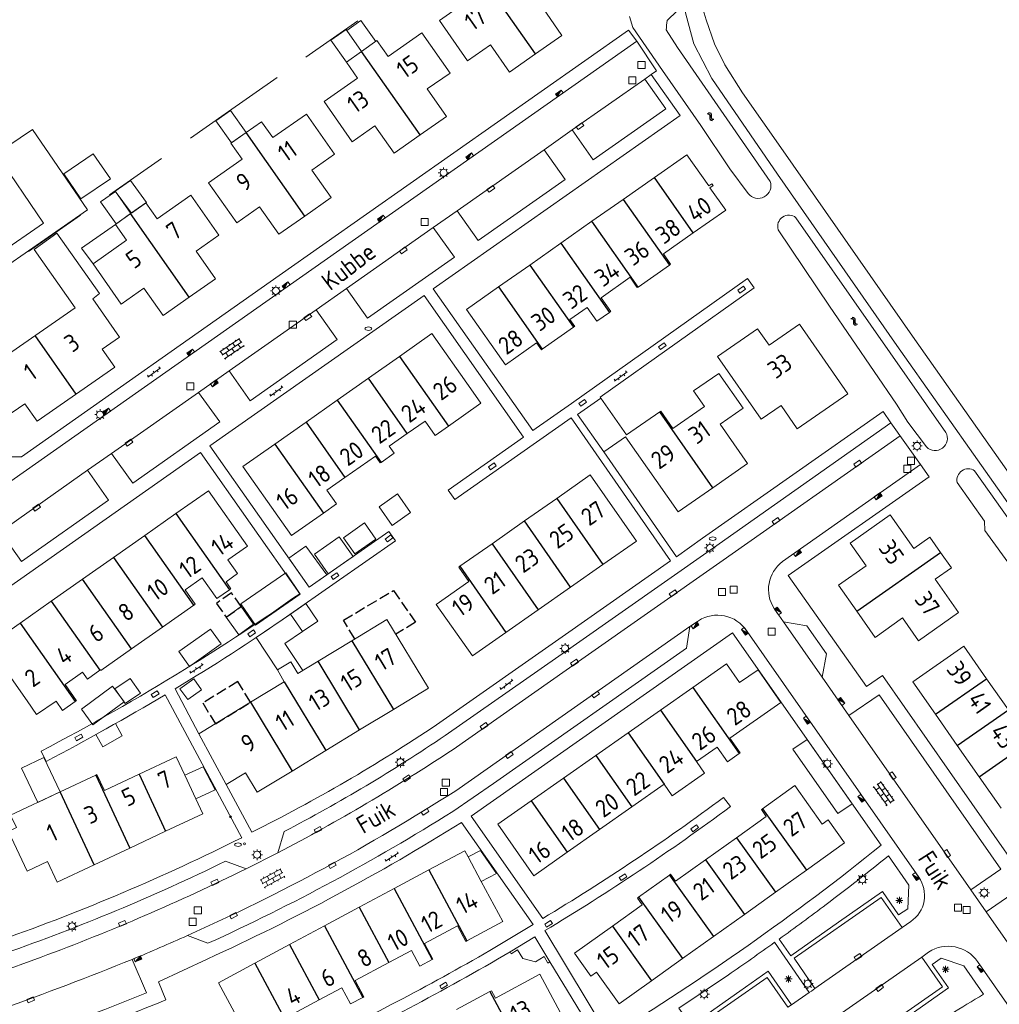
# Model space of a CAD drawing. Extents: x 168769 to 512904, y 516715 to 1559940.
# Tile 291 of 299: x 171198 to 171337, y 520288 to 520428. Entities that reach past the tile are written whole.
import ezdxf

# ---------------------------------------------------------------- set-up
doc = ezdxf.new("R2010")
doc.units = 0
doc.header["$MEASUREMENT"] = 0
doc.linetypes.add('LP', pattern=[14, 9, -5])
doc.linetypes.add('OVERBOUW', pattern=[2, 1.5, -0.5])
doc.layers.get('0').update_dxf_attribs({"linetype": 'CONTINUOUS'})
for name, color, linetype, lineweight in [('B01_HOOFDGEBOUW', 10, 'CONTINUOUS', 0), ('B02_bijgebouw', 12, 'CONTINUOUS', 0), ('B07_scheidingsmuur', 14, 'CONTINUOUS', 25), ('B16_LUIFEL', 6, 'OVERBOUW', 25), ('M10_Hulppunt', 7, 'CONTINUOUS', 18), ('Q04_wegmarkering', 7, 'CONTINUOUS', 0), ('Q21_LANTAARNPAAL', 7, 'CONTINUOUS', 18), ('Q23_kolk', 7, 'CONTINUOUS', 18), ('Q26_BOOM', 7, 'CONTINUOUS', 18), ('Q28_rioolput', 7, 'CONTINUOUS', 18), ('Q92_BRANDKRAAN', 7, 'CONTINUOUS', 0), ('Q96_STRAATKOLK', 7, 'CONTINUOUS', 0), ('Q97_TROTTOIRKOLK', 7, 'CONTINUOUS', 0), ('S02_symb_open_verh', 7, 'CONTINUOUS', 13), ('T03_HEK', 34, 'CONTINUOUS', 0), ('T09_INSTEEKSLOOT', 72, 'CONTINUOUS', 0), ('V00_kant_verharding', 252, 'CONTINUOUS', 0), ('V02_Kant_open_verh', 253, 'CONTINUOUS', 0)]:
    doc.layers.add(name, color=color, linetype=linetype, lineweight=lineweight)
for name, color, linetype in [('S05_Water', 132, 'CONTINUOUS'), ('Z02_Huisnummer', 253, 'CONTINUOUS'), ('Z06_STRAATNAAM', 7, 'CONTINUOUS')]:
    doc.layers.add(name, color=color, linetype=linetype)
doc.styles.add('ISOCP', font='isocp.shx', dxfattribs={"height": 1.8})

# ---------------------------------------------------------------- blocks, each defined once
blk = doc.blocks.new('Q28')
at = {"color": 0}
blk.add_lwpolyline([(1, 1), (1, -1), (-1, -1), (-1, 1)], close=True, dxfattribs=at)
blk = doc.blocks.new('Q92')
at = {"color": 0}
blk.add_ellipse((0, 0), major_axis=(-0.991, 0), ratio=0.499983, start_param=1.570796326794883, end_param=7.853981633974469, dxfattribs=at)
blk = doc.blocks.new('Q21')
at = {"color": 0}
for points in [[(-1.5, 0), (-1, 0)], [(-1.06, 1.06), (-0.71, 0.71)], [(0, 1.5), (0, 1)], [(1.06, 1.06), (0.71, 0.71)], [(1.5, 0), (1, 0)], [(-1.06, -1.06), (-0.71, -0.71)], [(0, -1.5), (0, -1)], [(1.06, -1.06), (0.71, -0.71)]]:
    blk.add_lwpolyline(points, dxfattribs=at)
blk.add_circle((0, 0), 1, dxfattribs=at)
blk = doc.blocks.new('Q23')
at = {"color": 0}
blk.add_lwpolyline([(0.99, -0.5), (-0.99, -0.5), (-0.99, 0.5), (0.99, 0.5), (0.99, -0.5)], dxfattribs=at)
blk = doc.blocks.new('S026')
for p, q in [((0, 0), (4.4, 0)), ((0.2, 0.5), (0.2, 0)), ((1.2, 0), (1.2, -0.5)), ((2.2, 0.5), (2.2, 0)), ((3.2, 0), (3.2, -0.5)), ((4.2, 0.5), (4.2, 0))]:
    blk.add_line(p, q)
blk = doc.blocks.new('Q97')
blk.add_hatch(color=256).paths.add_polyline_path([(-1, 1), (-1, 0), (1, 1)])
blk.add_line((1, 1), (-1, 0))
at = {"color": 0}
for points in [[(-1, 0), (-1, 1), (1, 1), (1, 0), (-1, 0)], [(0, 0.8), (0, 1)]]:
    blk.add_lwpolyline(points, dxfattribs=at)
blk = doc.blocks.new('Q26')
at = {"color": 0}
for p, q in [((-1, 0), (1, 0)), ((-0.7, 0.7), (0.7, -0.7)), ((0.7, 0.7), (-0.7, -0.7)), ((0, 1), (0, -1))]:
    blk.add_line(p, q, dxfattribs=at)
blk = doc.blocks.new('S024')
at = {"color": 0}
for p, q in [((0, 1.2), (6.7, 1.2)), ((0, 0), (6.7, 0)), ((0.2, 1.2), (0.2, 0)), ((1.25, 1.5), (1.25, 1.2)), ((1.25, 0), (1.25, -1.2)), ((2.3, 1.2), (2.3, 0)), ((3.35, 1.5), (3.35, 1.2)), ((3.35, 0), (3.35, -1.2)), ((4.4, 1.2), (4.4, 0)), ((5.45, 1.5), (5.45, 1.2)), ((5.45, 0), (5.45, -1.2)), ((6.5, 1.2), (6.5, 0)), ((0, -1.2), (6.7, -1.2)), ((0.2, -1.2), (0.2, -1.5)), ((2.3, -1.2), (2.3, -1.5)), ((4.4, -1.2), (4.4, -1.5)), ((6.5, -1.2), (6.5, -1.5))]:
    blk.add_line(p, q, dxfattribs=at)
blk = doc.blocks.new('S05')
at = {"color": 0}
for p, q in [((0.08, 0.3), (0.38, 0.59)), ((0.11, -0.19), (0.41, 0.09)), ((0.38, 0.59), (0.68, 0.71)), ((0.41, 0.09), (0.71, 0.21)), ((0.68, 0.71), (1.01, 0.62)), ((0.71, 0.21), (1.02, 0.12)), ((1.01, 0.62), (1.33, 0.37)), ((1.02, 0.12), (1.36, -0.12)), ((1.33, 0.37), (1.66, 0.13)), ((1.66, 0.13), (1.97, 0.04)), ((1.97, 0.04), (2.28, 0.16)), ((2.28, 0.16), (2.58, 0.44)), ((1.36, -0.12), (1.68, -0.37)), ((1.68, -0.37), (2, -0.46)), ((2, -0.46), (2.31, -0.33)), ((2.31, -0.33), (2.61, -0.05))]:
    blk.add_line(p, q, dxfattribs=at)
blk = doc.blocks.new('HPUNT')
blk.add_circle((0, 0), 0.267)

msp = doc.modelspace()

# ---------------------------------------------------------------- linework, layer by layer
at = {"layer": 'B01_HOOFDGEBOUW'}
for points in [[(171262.74, 520434.63), (171264.93, 520436.17), (171266.53, 520433.9), (171271.3, 520437.25), (171275.29, 520431.57), (171272.07, 520429.3), (171274.8, 520425.41), (171271.05, 520422.78)], [(171271.05, 520422.78), (171267.38, 520420.2), (171264.65, 520424.09), (171261.42, 520421.82), (171257.43, 520427.51), (171262.19, 520430.85), (171260.6, 520433.12), (171262.74, 520434.63)], [(171246.37, 520423.13), (171248.58, 520424.68), (171250.17, 520422.41), (171254.94, 520425.76), (171258.94, 520420.07), (171255.71, 520417.81), (171258.44, 520413.92), (171254.69, 520411.29)], [(171254.69, 520411.29), (171251.02, 520408.71), (171248.29, 520412.6), (171245.07, 520410.33), (171241.07, 520416.02), (171245.83, 520419.36), (171244.24, 520421.63), (171246.37, 520423.13)], [(171230.01, 520411.63), (171232.21, 520413.17), (171233.8, 520410.91), (171238.57, 520414.26), (171242.57, 520408.57), (171239.34, 520406.31), (171242.07, 520402.42), (171238.33, 520399.79)], [(171238.33, 520399.79), (171234.65, 520397.21), (171231.92, 520401.09), (171228.7, 520398.83), (171224.7, 520404.51), (171229.46, 520407.86), (171227.87, 520410.13), (171230.01, 520411.63)], [(171186.25, 520402.92), (171194.6, 520408.6), (171201.3, 520398.76), (171194.99, 520394.44), (171193.05, 520397.2), (171191.07, 520395.91), (171186.25, 520402.92)], [(171293.42, 520397.41), (171298.02, 520400.64), (171295.79, 520403.81), (171296.23, 520404.11), (171296.04, 520404.38), (171295.61, 520404.07), (171292.5, 520408.49), (171287.9, 520405.26)], [(171283.48, 520402.15), (171287.9, 520405.26)], [(171213.65, 520400.14), (171215.82, 520401.66), (171217.41, 520399.39), (171222.19, 520402.75), (171226.18, 520397.06), (171222.96, 520394.79), (171225.69, 520390.91), (171221.96, 520388.29)], [(171279.06, 520399.05), (171283.48, 520402.15)], [(171221.96, 520388.29), (171218.27, 520385.69), (171215.53, 520389.58), (171212.31, 520387.31), (171208.32, 520393), (171213.08, 520396.35), (171211.49, 520398.61), (171213.65, 520400.14)], [(171274.65, 520395.95), (171279.06, 520399.05)], [(171290.03, 520392.83), (171290.13, 520392.9), (171290.21, 520392.96), (171289.18, 520394.42), (171293.42, 520397.41)], [(171270.23, 520392.85), (171274.65, 520395.95)], [(171265.81, 520389.74), (171270.23, 520392.85)], [(171285.62, 520389.72), (171290.03, 520392.83)], [(171281.54, 520386.14), (171281.64, 520386.21), (171281.72, 520386.26), (171280.35, 520388.22), (171284.47, 520391.12), (171285.44, 520389.72), (171285.5, 520389.64), (171285.62, 520389.72)], [(171272.01, 520380.91), (171271.9, 520380.83), (171271.21, 520381.81), (171266.78, 520378.71), (171261.28, 520386.56), (171265.81, 520389.74)], [(171276.43, 520384.02), (171276.61, 520384.14), (171275.93, 520385.11), (171278.36, 520386.83), (171279.75, 520384.88), (171281.54, 520386.14)], [(171272.01, 520380.91), (171276.43, 520384.02)], [(171302.51, 520383.81), (171296.87, 520379.89), (171303.06, 520371.01), (171305.86, 520372.95), (171308.17, 520369.63), (171315.31, 520374.6), (171308.46, 520384.45), (171304.17, 520381.47), (171302.51, 520383.81)], [(171261.88, 520375.28), (171256.36, 520383.12), (171251.77, 520379.9)], [(171247.36, 520376.79), (171251.77, 520379.9)], [(171288.67, 520372.04), (171288.8, 520372.13), (171290.51, 520369.67), (171294.99, 520372.79), (171293.45, 520375), (171297.03, 520377.49), (171300.47, 520372.56), (171297.21, 520370.29), (171301.11, 520364.71), (171296.18, 520361.27)], [(171242.94, 520373.68), (171247.36, 520376.79)], [(171261.88, 520375.28), (171263.32, 520373.24), (171258.73, 520370.01)], [(171238.52, 520370.58), (171242.94, 520373.68)], [(171296.18, 520361.27), (171291.26, 520357.84), (171283.83, 520368.5), (171280.73, 520366.34), (171277.01, 520371.67), (171280.32, 520373.98), (171283.97, 520368.76), (171288.67, 520372.04)], [(171234.1, 520367.47), (171238.52, 520370.58)], [(171255.4, 520370.73), (171252.86, 520368.94)], [(171258.73, 520370.01), (171256.84, 520368.68), (171255.4, 520370.73)], [(171249.15, 520364.86), (171251, 520366.16), (171250.31, 520367.15), (171252.86, 520368.94)], [(171235.1, 520356.45), (171229.58, 520364.29), (171234.1, 520367.47)], [(171244.03, 520362.74), (171248.35, 520365.77), (171249.04, 520364.78), (171249.15, 520364.86)], [(171280.6, 520350.39), (171285.36, 520353.72), (171278.79, 520363.09), (171274.06, 520359.77)], [(171241.48, 520360.94), (171244.03, 520362.74)], [(171227.67, 520346.82), (171227.78, 520346.9), (171227.86, 520346.96), (171227.18, 520347.93), (171228.82, 520349.09), (171227.45, 520351.06), (171230.2, 520352.99), (171224.68, 520360.85), (171220.07, 520357.61)], [(171240.99, 520357.67), (171242.86, 520358.98), (171241.48, 520360.94)], [(171274.06, 520359.77), (171269.48, 520356.56)], [(171215.66, 520354.51), (171220.07, 520357.61)], [(171235.1, 520356.45), (171236.48, 520354.49), (171240.99, 520357.67)], [(171316.61, 520343.77), (171314.03, 520347.46), (171317.92, 520350.19), (171315.65, 520353.42), (171321.34, 520357.41), (171324.67, 520352.66), (171326.97, 520354.27), (171328.49, 520352.08)], [(171264.89, 520353.34), (171269.48, 520356.56)], [(171211.23, 520351.4), (171215.66, 520354.51)], [(171264.89, 520353.34), (171260.3, 520350.13)], [(171328.49, 520352.08), (171330.01, 520349.92), (171327.71, 520348.32), (171331.04, 520343.57), (171325.35, 520339.58), (171323.08, 520342.81), (171319.21, 520340.06), (171316.61, 520343.77)], [(171206.81, 520348.3), (171211.23, 520351.4)], [(171260.3, 520350.13), (171260.16, 520350.03), (171261.6, 520347.98), (171256.97, 520344.74), (171262.1, 520337.42), (171266.85, 520340.74)], [(171276.02, 520347.18), (171280.6, 520350.39)], [(171202.4, 520345.19), (171206.81, 520348.3)], [(171222.61, 520344.62), (171222.71, 520344.69), (171222.79, 520344.75), (171221.36, 520346.79), (171223.79, 520348.49), (171225.89, 520345.58), (171227.67, 520346.82)], [(171271.43, 520343.96), (171276.02, 520347.18)], [(171197.97, 520342.08), (171202.4, 520345.19)], [(171218.17, 520341.51), (171222.61, 520344.62)], [(171266.85, 520340.74), (171271.43, 520343.96)], [(171197.97, 520342.08), (171193.46, 520338.91), (171195.6, 520335.87), (171194.26, 520334.93), (171195.42, 520333.3), (171196.75, 520334.24), (171198.96, 520331.08)], [(171250.91, 520329.84), (171255.88, 520332.87), (171249.96, 520342.6), (171245.01, 520339.59)], [(171213.76, 520338.42), (171218.17, 520341.51)], [(171245.01, 520339.59), (171240.22, 520336.68)], [(171209.38, 520335.46), (171209.44, 520335.38), (171213.76, 520338.42)], [(171327.76, 520329.15), (171324.55, 520333.75), (171331.78, 520338.8), (171335, 520334.19)], [(171240.22, 520336.68), (171237.36, 520334.93), (171236.35, 520336.59), (171234.46, 520335.44), (171235.44, 520333.77)], [(171204.36, 520333.39), (171206.82, 520335.12), (171207.52, 520334.15)], [(171207.52, 520334.15), (171209.3, 520335.4)], [(171209.3, 520335.4), (171209.38, 520335.46)], [(171293.37, 520332.97), (171298.12, 520336.3), (171299.98, 520333.64), (171302.6, 520335.46), (171305.84, 520330.83), (171298.61, 520325.77), (171300.08, 520323.68), (171299.93, 520323.58)], [(171235.44, 520333.77), (171230.64, 520330.85)], [(171335, 520334.19), (171338.09, 520329.77)], [(171205.8, 520330.96), (171205.97, 520331.08), (171204.36, 520333.39)], [(171288.78, 520329.75), (171293.37, 520332.97)], [(171198.96, 520331.08), (171200.32, 520329.11), (171203.08, 520331.03), (171204, 520329.71), (171205.8, 520330.96)], [(171230.64, 520330.85), (171223.34, 520326.4), (171227.19, 520319.2), (171229.92, 520320.87), (171231.61, 520318.09), (171236.54, 520321.1)], [(171246.11, 520326.93), (171250.91, 520329.84)], [(171284.2, 520326.54), (171288.78, 520329.75)], [(171330.85, 520324.73), (171327.76, 520329.15)], [(171241.33, 520324.02), (171246.11, 520326.93)], [(171279.62, 520323.32), (171284.2, 520326.54)], [(171236.54, 520321.1), (171241.33, 520324.02)], [(171299.93, 520323.58), (171298.27, 520322.41), (171296.81, 520324.5), (171293.88, 520322.45)], [(171333.95, 520320.3), (171330.85, 520324.73)], [(171221.34, 520320.51), (171220.11, 520323.12), (171214.84, 520320.65)], [(171275.03, 520320.1), (171279.62, 520323.32)], [(171293.88, 520322.45), (171295.03, 520320.82), (171290.44, 520317.61), (171289.3, 520319.24)], [(171208.72, 520320.54), (171203.65, 520318.16)], [(171214.84, 520320.65), (171209.93, 520318.34), (171208.86, 520320.61), (171208.72, 520320.54)], [(171222.91, 520317.17), (171221.34, 520320.51)], [(171270.45, 520316.89), (171275.03, 520320.1)], [(171337.05, 520315.86), (171333.95, 520320.3)], [(171289.3, 520319.24), (171284.71, 520316.03)], [(171303.24, 520315.77), (171307.81, 520319.04), (171311.7, 520313.58), (171312.52, 520314.17), (171314.85, 520310.92), (171309.45, 520307.06)], [(171208.48, 520307.81), (171203.24, 520305.35), (171201.85, 520308.29), (171198.96, 520306.93), (171196.32, 520312.55), (171197.45, 520313.08), (171196.62, 520314.84), (171203.65, 520318.16)], [(171218.61, 520312.57), (171223.9, 520315.06), (171222.91, 520317.17)], [(171275.55, 520309.6), (171270.8, 520306.27), (171265.69, 520313.56), (171270.45, 520316.89)], [(171284.71, 520316.03), (171280.12, 520312.81)], [(171299.53, 520311.65), (171303.76, 520314.67), (171303.07, 520315.65), (171303.24, 520315.77)], [(171280.12, 520312.81), (171275.55, 520309.6)], [(171213.54, 520310.19), (171218.61, 520312.57)], [(171295.14, 520308.52), (171299.53, 520311.65)], [(171208.48, 520307.81), (171213.54, 520310.19)], [(171255.93, 520307.08), (171261.02, 520309.81), (171261.5, 520308.93)], [(171261.5, 520308.93), (171263.37, 520305.43)], [(171290.06, 520306.36), (171290.21, 520306.47), (171290.9, 520305.49), (171295.14, 520308.52)], [(171251, 520304.43), (171255.93, 520307.08)], [(171285.65, 520303.22), (171290.06, 520306.36)], [(171309.45, 520307.06), (171305.06, 520303.92)], [(171246.07, 520301.79), (171251, 520304.43)], [(171263.37, 520305.43), (171266.41, 520299.76), (171261.33, 520297.04)], [(171281.97, 520299.11), (171286.18, 520302.12), (171285.49, 520303.1), (171285.65, 520303.22)], [(171305.06, 520303.92), (171300.67, 520300.79)], [(171241.13, 520299.14), (171246.07, 520301.79)], [(171300.67, 520300.79), (171296.27, 520297.65)], [(171236.19, 520296.5), (171241.13, 520299.14)], [(171261.33, 520297.04), (171261.17, 520296.95), (171259.98, 520299.15), (171255.31, 520296.65), (171256.49, 520294.45), (171256.39, 520294.39)], [(171287.48, 520291.38), (171282.91, 520288.12), (171279.72, 520292.59), (171278.91, 520292.01), (171276.58, 520295.27), (171281.97, 520299.11)], [(171296.27, 520297.65), (171291.87, 520294.51)], [(171231.26, 520293.85), (171236.19, 520296.5)], [(171256.39, 520294.39), (171254.64, 520293.45), (171253.46, 520295.66), (171250.27, 520293.95)], [(171235.47, 520286.01), (171230.33, 520283.26), (171226.12, 520291.1), (171231.26, 520293.85)], [(171245.5, 520291.39), (171250.27, 520293.95)], [(171291.87, 520294.51), (171287.48, 520291.38)], [(171264.59, 520289.85), (171264.79, 520289.96), (171265.36, 520288.9), (171271.65, 520292.3), (171275.67, 520284.81), (171275.01, 520284.46), (171275.48, 520283.58), (171269.63, 520280.43)], [(171246.57, 520289.01), (171246.73, 520289.1), (171245.5, 520291.39)], [(171240.4, 520288.65), (171243.6, 520290.37)], [(171243.6, 520290.37), (171244.83, 520288.08), (171246.57, 520289.01)], [(171259.83, 520287.29), (171264.59, 520289.85)], [(171235.47, 520286.01), (171240.4, 520288.65)]]:
    msp.add_lwpolyline(points, dxfattribs=at)
msp.add_lwpolyline([(171200.39, 520370.69), (171198.64, 520373.16), (171196.88, 520371.92), (171194, 520371.94), (171193.96, 520378.59), (171205.78, 520386.77), (171199.96, 520395.07), (171203.21, 520397.36), (171209.23, 520388.79), (171208.3, 520388.07), (171212.09, 520382.61), (171209.62, 520380.9), (171211.43, 520378.35), (171200.39, 520370.69)], close=True, dxfattribs=at)
at = {"layer": 'B02_bijgebouw'}
for points in [[(171246.37, 520423.13), (171244.28, 520426.12), (171246.29, 520427.54), (171248.4, 520424.55)], [(171244.28, 520426.12), (171244.2, 520426.25), (171242.04, 520424.74), (171244.24, 520421.63)], [(171225.74, 520413.28), (171227.93, 520410.17), (171230.01, 520411.63), (171227.83, 520414.74), (171225.74, 520413.28)], [(171213.76, 520400.21), (171215.92, 520401.73), (171213.64, 520404.85), (171211.47, 520403.33), (171213.76, 520400.21)], [(171209.39, 520401.79), (171211.58, 520398.68), (171213.68, 520400.15), (171211.49, 520403.26), (171209.39, 520401.79)], [(171211.49, 520398.61), (171206.7, 520395.25), (171208.32, 520393)], [(171236.33, 520343.36), (171238.03, 520340.88), (171240.2, 520342.37), (171238.5, 520344.85), (171236.33, 520343.36)], [(171234.46, 520335.44), (171231.47, 520340.05), (171236.33, 520343.36), (171238.01, 520340.91), (171235.53, 520339.21), (171238.06, 520335.37)], [(171222.91, 520317.17), (171225.66, 520318.45), (171223.92, 520321.72), (171221.34, 520320.51)], [(171261.5, 520308.93), (171263.24, 520309.86), (171265.53, 520306.58), (171263.37, 520305.43)], [(171273.09, 520294.06), (171270.97, 520297.58), (171267.45, 520295.48)], [(171267.45, 520295.48), (171267.61, 520295.2), (171268.51, 520295.76), (171269.27, 520294.52), (171271.04, 520294.04)], [(171271.04, 520294.04), (171272.28, 520294.79), (171272.82, 520293.89), (171273.09, 520294.06)]]:
    msp.add_lwpolyline(points, dxfattribs=at)
for points in [[(171210.78, 520405.09), (171208.34, 520408.63), (171204.16, 520405.76), (171206.6, 520402.22)], [(171250.74, 520355.92), (171253.31, 520357.76), (171251.48, 520360.4), (171248.91, 520358.55)], [(171245.44, 520351.88), (171243.81, 520354.16), (171246.81, 520356.29), (171248.43, 520354)], [(171241.66, 520349.08), (171239.7, 520351.84), (171243.22, 520354.29), (171245.18, 520351.53)], [(171236.06, 520351.29), (171238.47, 520352.97), (171241.45, 520348.93), (171238.95, 520347.19)], [(171235.65, 520349.19), (171229.28, 520344.81), (171231.34, 520341.78), (171237.71, 520346.16), (171235.65, 520349.19)], [(171231.09, 520341.91), (171229.3, 520344.42), (171227.2, 520342.93), (171228.98, 520340.41), (171231.09, 520341.91)], [(171224.99, 520341.24), (171220.49, 520338.05), (171222, 520335.93), (171226.5, 520339.12), (171224.99, 520341.24)], [(171213.59, 520334.25), (171211.42, 520332.75), (171212.89, 520330.67), (171215.06, 520332.16), (171213.59, 520334.25)], [(171222.6, 520334.16), (171220.65, 520332.78), (171221.77, 520331.24), (171223.71, 520332.62)], [(171212.72, 520330.91), (171211.1, 520333.13), (171206.67, 520329.88), (171208.3, 520327.66), (171212.72, 520330.91)], [(171208.74, 520326.28), (171209.72, 520324.54), (171212.47, 520326.08), (171211.5, 520327.83), (171208.74, 520326.28)], [(171309.58, 520325.58), (171307.55, 520324.22), (171313.9, 520315.11), (171315.93, 520316.47), (171309.58, 520325.58)], [(171203.65, 520318.16), (171200.49, 520316.66), (171198.2, 520321.52), (171201.36, 520323.01), (171203.65, 520318.16)]]:
    msp.add_lwpolyline(points, close=True, dxfattribs=at)
at = {"layer": 'B07_scheidingsmuur'}
msp.add_line((171205.91, 520374.52), (171200.14, 520382.87), dxfattribs=at)
for points in [[(171271.05, 520422.78), (171262.74, 520434.63)], [(171254.69, 520411.29), (171246.37, 520423.13)], [(171238.33, 520399.79), (171230.01, 520411.63)], [(171293.42, 520397.41), (171287.9, 520405.26)], [(171283.48, 520402.15), (171290.03, 520392.83)], [(171221.96, 520388.29), (171213.65, 520400.14)], [(171285.62, 520389.72), (171279.06, 520399.05)], [(171274.65, 520395.95), (171281.54, 520386.14)], [(171270.23, 520392.85), (171276.43, 520384.02)], [(171265.81, 520389.74), (171272.01, 520380.91)], [(171251.77, 520379.9), (171258.73, 520370.01)], [(171252.86, 520368.94), (171247.36, 520376.79)], [(171242.94, 520373.68), (171249.15, 520364.86)], [(171296.18, 520361.27), (171288.67, 520372.04)], [(171238.52, 520370.58), (171244.03, 520362.74)], [(171234.1, 520367.47), (171240.99, 520357.67)], [(171274.06, 520359.77), (171280.6, 520350.39)], [(171220.07, 520357.61), (171227.67, 520346.82)], [(171276.02, 520347.18), (171269.48, 520356.56)], [(171222.61, 520344.62), (171215.66, 520354.51)], [(171264.89, 520353.34), (171271.43, 520343.96)], [(171316.61, 520343.77), (171328.49, 520352.08)], [(171211.23, 520351.4), (171218.17, 520341.51)], [(171260.3, 520350.13), (171266.85, 520340.74)], [(171213.76, 520338.42), (171206.81, 520348.3)], [(171202.4, 520345.19), (171209.3, 520335.4)], [(171197.97, 520342.08), (171205.8, 520330.96)], [(171245.01, 520339.59), (171250.91, 520329.84)], [(171246.11, 520326.93), (171240.22, 520336.68)], [(171235.44, 520333.77), (171241.33, 520324.02)], [(171327.76, 520329.15), (171335, 520334.19)], [(171293.37, 520332.97), (171299.93, 520323.58)], [(171230.64, 520330.85), (171236.54, 520321.1)], [(171288.78, 520329.75), (171293.88, 520322.45)], [(171330.85, 520324.73), (171338.09, 520329.77)], [(171284.2, 520326.54), (171289.3, 520319.24)], [(171333.95, 520320.3), (171341.18, 520325.34)], [(171279.62, 520323.32), (171284.71, 520316.03)], [(171208.72, 520320.54), (171213.54, 520310.19)], [(171214.84, 520320.65), (171218.61, 520312.57)], [(171275.03, 520320.1), (171280.12, 520312.81)], [(171208.48, 520307.81), (171203.65, 520318.16)], [(171270.45, 520316.89), (171275.55, 520309.6)], [(171303.24, 520315.77), (171309.45, 520307.06)], [(171299.53, 520311.65), (171305.06, 520303.92)], [(171295.14, 520308.52), (171300.67, 520300.79)], [(171255.93, 520307.08), (171261.33, 520297.04)], [(171290.06, 520306.36), (171296.27, 520297.65)], [(171251, 520304.43), (171256.39, 520294.39)], [(171285.65, 520303.22), (171291.87, 520294.51)], [(171246.07, 520301.79), (171250.27, 520293.95)], [(171241.13, 520299.14), (171246.57, 520289.01)], [(171281.97, 520299.11), (171287.48, 520291.38)], [(171236.19, 520296.5), (171240.4, 520288.65)], [(171231.26, 520293.85), (171235.47, 520286.01)], [(171264.59, 520289.85), (171269.63, 520280.43)]]:
    msp.add_lwpolyline(points, dxfattribs=at)
at = {"layer": 'B16_LUIFEL'}
for points in [[(171227.2, 520342.93), (171229.32, 520344.43), (171227.94, 520346.38), (171225.82, 520344.88), (171227.2, 520342.93)], [(171225.67, 520327.82), (171230.64, 520330.85), (171228.86, 520333.78), (171223.89, 520330.76), (171225.67, 520327.82)]]:
    msp.add_lwpolyline(points, close=True, dxfattribs=at)
msp.add_lwpolyline([(171245.42, 520339.84), (171243.82, 520342.48), (171250.9, 520346.71), (171254.05, 520342.21), (171251.24, 520340.49)], dxfattribs=at)
at = {"layer": 'Q04_wegmarkering'}
for points in [[(171276.25, 520412.01), (171286.56, 520419.21)], [(171259.95, 520400.55), (171272.28, 520409.19)], [(171244.25, 520389.51), (171256.56, 520398.18)], [(171227.62, 520377.84), (171239.95, 520386.49)], [(171210.93, 520366.12), (171223.26, 520374.79)], [(171195.21, 520355.01), (171207.53, 520363.76)], [(171306.22, 520342.26), (171311.7, 520334.4)], [(171315.49, 520328.97), (171332.76, 520304.27)], [(171334.92, 520301.14), (171352.27, 520276.35)], [(171310.63, 520290.26), (171323.03, 520298.92)], [(171313.48, 520286.11), (171325.81, 520294.73)]]:
    msp.add_lwpolyline(points, dxfattribs=at)
for points in [[(171322.74, 520368.65), (171297.18, 520350.68), (171277.63, 520336.98), (171259.37, 520324.18, -0.025533), (171234.54, 520309.53)], [(171221.73, 520297.79, 0.037393), (171259.74, 520318.32), (171292.94, 520341.58)], [(171230.04, 520307.26, -0.025756), (171200.99, 520294.73), (171194.43, 520292.37)], [(171195.2, 520287.33, 0.01172), (171213.89, 520294.41)]]:
    msp.add_lwpolyline(points, format="xyb", dxfattribs=at)
at = {"layer": 'T03_HEK', "linetype": 'LP'}
msp.add_lwpolyline([(171187.73, 520386.71), (171227.05, 520414.27), (171271.19, 520445.27)], dxfattribs=at)
at = {"layer": 'T09_INSTEEKSLOOT'}
for points in [[(171284.39, 520428.07), (171284.83, 520426.51), (171289.06, 520420.45), (171294.47, 520412.65), (171298.62, 520406.48), (171301.19, 520402.97, 0.84131), (171304.33, 520404.71), (171291.16, 520423.7), (171289.59, 520426.19, -0.032996), (171289.74, 520427.54), (171291.12, 520428.87, 0.520669), (171289.89, 520431.24)], [(171342.43, 520344.67, 0.617546), (171345.27, 520346.73), (171333.29, 520363.68, 0.676816), (171330.83, 520362.02), (171334.73, 520356.55), (171334.74, 520355.2), (171342.43, 520344.67)]]:
    msp.add_lwpolyline(points, format="xyb", dxfattribs=at)
msp.add_lwpolyline([(171322.22, 520373.13), (171323.82, 520370.56), (171326.48, 520367.05, 0.866836), (171329.23, 520369.12), (171307.97, 520399.56, 0.743313), (171305.46, 520397.86), (171312.73, 520387)], format="xyb", close=True, dxfattribs=at)
at = {"layer": 'V00_kant_verharding'}
for points in [[(171309.98, 520486.52), (171309.1, 520485.68), (171309.75, 520484.88), (171308.2, 520483.94), (171306.48, 520482.45), (171305.77, 520481.06), (171304.86, 520478.86), (171304.07, 520476.5), (171302.3, 520471.4), (171297.11, 520453.26), (171294.32, 520441.76), (171293.96, 520438.56), (171293.94, 520435.56), (171294.1, 520432.57), (171294.53, 520429.98), (171295.24, 520427.62), (171296.41, 520424.19), (171297.89, 520421.25), (171300.39, 520417.28), (171306.14, 520409.04), (171324.49, 520382.78), (171337.87, 520363.78), (171356.89, 520336.95)], [(171357.26, 520331.88), (171340.28, 520355.92), (171322.3, 520381.45), (171305.36, 520405.73), (171296.04, 520419.29), (171293.52, 520424.22), (171292.35, 520428.42), (171291.94, 520430.84), (171290.17, 520433.46), (171289.73, 520436.04), (171290.21, 520438.27), (171294.25, 520453.64), (171296.32, 520461.69), (171294.32, 520469.03), (171285.02, 520481.93)], [(171285.41, 520424.58), (171284.23, 520426.14), (171234.71, 520391.35), (171198.17, 520365.65)], [(171195.86, 520361.63), (171235.84, 520389.75), (171285.41, 520424.58)], [(171285.41, 520424.58), (171288.21, 520420.37)], [(171287.44, 520419.86), (171288.21, 520420.37)], [(171287.44, 520419.86), (171286.56, 520419.21), (171289.53, 520414.99), (171279.22, 520407.78), (171276.25, 520412.01), (171272.28, 520409.19), (171275.25, 520404.99), (171262.9, 520396.31), (171259.95, 520400.55), (171256.56, 520398.18), (171259.57, 520393.98), (171247.23, 520385.3), (171244.25, 520389.51), (171239.95, 520386.49), (171242.92, 520382.28), (171230.58, 520373.6), (171227.62, 520377.84), (171223.26, 520374.79), (171226.3, 520370.6), (171213.95, 520361.93), (171210.93, 520366.12), (171207.53, 520363.76), (171210.53, 520359.53), (171198.19, 520350.83)], [(171270.68, 520369.38), (171256.56, 520389.45), (171291.56, 520414.03), (171287.44, 520419.86)], [(171270.68, 520369.38), (171276.15, 520373.21), (171301.13, 520390.93), (171302.07, 520389.63), (171280.23, 520374.11)], [(171238.95, 520347.19), (171224.87, 520367.2), (171255.26, 520388.52), (171269.37, 520368.46)], [(171188.26, 520385.66), (171190.25, 520382.89), (171190.23, 520365.67), (171198.17, 520365.65)], [(171280.32, 520373.98), (171280.23, 520374.11)], [(171321.45, 520370.46), (171320.33, 520372.07), (171294.74, 520354.1), (171291.02, 520351.49)], [(171321.45, 520370.46), (171296.28, 520352.77), (171276.37, 520338.82), (171258.24, 520326.15)], [(171259.6, 520359.6), (171276.09, 520371.18)], [(171276.09, 520371.18), (171290.2, 520350.92)], [(171325.64, 520364.58), (171321.45, 520370.46)], [(171259.6, 520359.6), (171258.66, 520360.95), (171269.37, 520368.46)], [(171237.62, 520346.25), (171223.55, 520366.27), (171199.34, 520349.27)], [(171291.02, 520351.49), (171280.73, 520366.34)], [(171325.64, 520364.58), (171326.84, 520362.83), (171306.86, 520348.82), (171317.96, 520333.09)], [(171242.81, 520347.87), (171251.21, 520353.73), (171250.26, 520355.07), (171238.95, 520347.19)], [(171199.34, 520349.27), (171190.24, 520342.86), (171190.31, 520320.02), (171195.28, 520320.02), (171195.33, 520297.18)], [(171235.76, 520342.96), (171242.81, 520347.87)], [(171362.34, 520261.82), (171361.48, 520263.09), (171362.05, 520266.65), (171359.29, 520270.6), (171355.85, 520271.18), (171352.27, 520276.35), (171356.52, 520279.33), (171339.21, 520304.09), (171334.95, 520301.16), (171332.76, 520304.27), (171337.03, 520307.21), (171319.77, 520331.92), (171315.49, 520328.97), (171311.7, 520334.4), (171312.3, 520337.72), (171309.52, 520341.7), (171306.22, 520342.26)], [(171272.08, 520300.21), (171261.93, 520314.73), (171298.98, 520340.7), (171320.07, 520310.6)], [(171356.53, 520319.58), (171339.25, 520307.45), (171320.25, 520334.66), (171317.96, 520333.09)], [(171219.95, 520332.75), (171223.34, 520326.4)], [(171218.57, 520331.93), (171229.41, 520311.66)], [(171200.95, 520323.91), (171201.67, 520322.46)], [(171227.19, 520319.2), (171230.82, 520312.42)], [(171297.71, 520317.36), (171298.69, 520316.06)], [(171235.42, 520312.53), (171234.54, 520309.53), (171230.05, 520307.26), (171227.08, 520308.31)], [(171264.59, 520295.68), (171270.7, 520299.37)], [(171272.36, 520298.48), (171281.45, 520283.42)], [(171326.79, 520295.45), (171325.81, 520294.73), (171328.75, 520290.49), (171316.38, 520281.85), (171313.48, 520286.11), (171312.64, 520285.53)], [(171280.08, 520282.59), (171273.09, 520294.06)], [(171358.47, 520258.65), (171333.73, 520294.1)], [(171295.71, 520279.83), (171296.55, 520280.41), (171293.57, 520284.66), (171303.91, 520291.83), (171306.83, 520287.61), (171307.34, 520287.95)], [(171307.34, 520287.95), (171309.84, 520289.69)]]:
    msp.add_lwpolyline(points, dxfattribs=at)
for points in [[(171306.22, 520342.26), (171304.88, 520344.14, -0.391694), (171306.06, 520350.8), (171325.64, 520364.58)], [(171198.19, 520350.83), (171195.21, 520355.01), (171190.62, 520351.78, 0.264244), (171188.29, 520347.45), (171188.29, 520317.64), (171193.37, 520317.64), (171193.45, 520297.53), (171188.29, 520297.53), (171188.33, 520295.98, 0.473244), (171193.5, 520292.05), (171194.43, 520292.37)], [(171290.2, 520350.92), (171275.3, 520340.46), (171257.03, 520327.68, -0.032006), (171230.82, 520312.42)], [(171237.62, 520346.25, -0.016079), (171221.31, 520335.5)], [(171195.2, 520287.33), (171196.93, 520282.46, 0.011329), (171215.89, 520289.66), (171213.89, 520294.41, 0.008268), (171221.71, 520297.79), (171224.62, 520296.68, 0.033268), (171259.31, 520315.37), (171265.09, 520319.32), (171292.44, 520338.53), (171292.94, 520341.58), (171293.75, 520342.13, -0.409201), (171300.71, 520341.38)], [(171219.95, 520332.75, 0.015657), (171235.76, 520342.96)], [(171309.84, 520289.69), (171310.16, 520289.91), (171310.63, 520290.26), (171307.73, 520294.56), (171320.08, 520303.19), (171323.03, 520298.92), (171324.26, 520299.79, 0.420906), (171325.38, 520306.05), (171300.71, 520341.38)], [(171221.31, 520335.5, -0.016037), (171200.95, 520323.91)], [(171201.67, 520322.46, 0.012295), (171218.57, 520331.93)], [(171258.24, 520326.15, -0.028246), (171235.42, 520312.53)], [(171272.08, 520300.21, 0.024595), (171297.71, 520317.36)], [(171298.69, 520316.06, -0.024619), (171272.36, 520298.48)], [(171196.22, 520281.95), (171196.8, 520280.36, 0.014266), (171218.65, 520288.67), (171217.58, 520291.24), (171224.5, 520294.45, 0.032693), (171260.58, 520313.82), (171270.7, 520299.37)], [(171229.41, 520311.66, -0.031299), (171195.33, 520297.18)], [(171281.45, 520283.42, 0.032142), (171320.07, 520310.6)], [(171227.08, 520308.31, -0.029403), (171195.8, 520295.26)], [(171309.84, 520289.69), (171304.94, 520296.83, -0.007521), (171298.39, 520292.21), (171291.39, 520287.5), (171293.1, 520285.04), (171300.03, 520289.89), (171300.03, 520289.89), (171304.02, 520292.72), (171307.34, 520287.95)], [(171333.73, 520294.1, 0.403313), (171326.79, 520295.45)], [(171237.76, 520281.7, 0.023477), (171264.59, 520295.68)], [(171267.45, 520295.48, -0.025265), (171238.43, 520280.23)]]:
    msp.add_lwpolyline(points, format="xyb", dxfattribs=at)
for points in [[(171323.83, 520301.56), (171324, 520304.93), (171321.11, 520309.09, -0.007639), (171312.25, 520302.19, -0.007572), (171305.59, 520297.28), (171307.25, 520294.93), (171314.01, 520299.67), (171320.26, 520304.04), (171322.52, 520300.71)], [(171318.17, 520279), (171316.61, 520281.22), (171323.51, 520286.09), (171329.6, 520290.35), (171327.27, 520293.68), (171328.58, 520294.57), (171331.78, 520293.49), (171334.58, 520289.47, 0.007983), (171325.21, 520283.65)]]:
    msp.add_lwpolyline(points, format="xyb", close=True, dxfattribs=at)
at = {"layer": 'V02_Kant_open_verh'}
msp.add_lwpolyline([(171187.49, 520386.78), (171207.56, 520400.66), (171199.73, 520412.07), (171194.6, 520408.6)], dxfattribs=at)

# ---------------------------------------------------------------- block references
at = {"layer": 'M10_Hulppunt', "xscale": 0.5, "yscale": 0.5, "zscale": 0.5}
for p in [(171227.82, 520314.63), (171229.8, 520310.79)]:
    msp.add_blockref('HPUNT', p, dxfattribs=at)
at = {"layer": 'Q21_LANTAARNPAAL', "xscale": 0.5, "yscale": 0.5}
for p in [(171258.02, 520405.93), (171234.24, 520389.19), (171209.32, 520371.64), (171325.14, 520367.21), (171295.78, 520352.74), (171275.25, 520338.49), (171251.91, 520322.36), (171312.41, 520322.14), (171231.58, 520309.24), (171317.39, 520305.75), (171334.66, 520303.85), (171205.35, 520299.09), (171309.65, 520290.97), (171294.95, 520289.49)]:
    msp.add_blockref('Q21', p, dxfattribs=at)
at = {"layer": 'Q23_kolk'}
for p, xscale, yscale, rotation in [((171277.36, 520412.54), 0.5, 0.5, 35.19782769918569), ((171264.72, 520403.65), 0.5, 0.5, 35.18547530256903), ((171252.31, 520394.92), 0.5, 0.5, 35.61121823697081), ((171238.77, 520385.45), 0.4999999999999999, 0.4999999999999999, 35.32708474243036), ((171213.43, 520367.66), 0.5, 0.5, 35.96718876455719), ((171316.72, 520364.69), 0.5, 0.5, 34.67869224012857), ((171200.34, 520358.45), 0.5, 0.5, 35.38720099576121), ((171305.14, 520356.55), 0.5, 0.5, 35.19187241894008), ((171290.57, 520346.29), 0.5, 0.5, 34.84068824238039), ((171276.58, 520336.47), 0.5, 0.5, 34.44119294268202), ((171279.57, 520331.96), 0.4999999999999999, 0.4999999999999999, 34.93760767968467), ((171263.77, 520327.5), 0.5, 0.5, 35.03078944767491), ((171267.34, 520323.39), 0.5, 0.5, 35.14730666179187), ((171252.8, 520320.08), 0.5, 0.5, 33.39717945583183), ((171321.68, 520320.44), 0.5, 0.5, 304.5512016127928), ((171255.4, 520315.33), 0.5, 0.5, 32.53189282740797), ((171240.21, 520312.78), 0.4999999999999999, 0.4999999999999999, 28.1774706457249), ((171329.42, 520309.42), 0.4999999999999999, 0.4999999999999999, 302.9103168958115), ((171242.25, 520307.75), 0.5, 0.5, 27.52685327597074), ((171225.6, 520305.33), 0.5, 0.5, 25.08951212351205), ((171228.25, 520300.62), 0.5, 0.5, 26.84873043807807), ((171212.49, 520299.49), 0.5, 0.5, 23.45932390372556), ((171316.76, 520294.77), 0.5, 0.5, 33.49565187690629), ((171319.86, 520290.35), 0.5, 0.5, 36.33674160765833), ((171199.48, 520288.67), 0.5, 0.5, 200.4719316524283)]:
    msp.add_blockref('Q23', p, dxfattribs=dict(at, xscale=xscale, yscale=yscale, rotation=rotation))
at = {"layer": 'Q26_BOOM', "xscale": 0.5, "yscale": 0.5}
for p in [(171322.64, 520302.76), (171329.2, 520293), (171306.92, 520291.63)]:
    msp.add_blockref('Q26', p, dxfattribs=at)
at = {"layer": 'Q28_rioolput', "xscale": 0.5, "yscale": 0.5}
for p in [(171286.08, 520421.21), (171284.78, 520419.05), (171255.35, 520398.94), (171236.65, 520384.41), (171222.13, 520375.66), (171323.78, 520363.95), (171324.28, 520365.09), (171297.5, 520346.49), (171299.16, 520346.81), (171304.55, 520340.88), (171258.34, 520319.46), (171258.07, 520318.15), (171223.18, 520301.37), (171330.96, 520301.74), (171332.19, 520301.42), (171222.43, 520299.73)]:
    msp.add_blockref('Q28', p, dxfattribs=at)
at = {"layer": 'Q92_BRANDKRAAN', "xscale": 0.5, "yscale": 0.5}
for p in [(171247.36, 520383.82), (171296.18, 520354.06), (171228.88, 520310.66)]:
    msp.add_blockref('Q92', p, dxfattribs=at)
at = {"layer": 'Q96_STRAATKOLK'}
for p, xscale, yscale, rotation in [((171300.29, 520389.36), 0.5, 0.5, 35.62551524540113), ((171289.02, 520381.34), 0.5, 0.5, 34.68926388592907), ((171277.73, 520373.31), 0.5, 0.5, 36.259567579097), ((171264.92, 520364.3), 0.5, 0.5, 34.6741078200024), ((171250.3, 520354.09), 0.4999999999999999, 0.4999999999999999, 36.84879963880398), ((171242.63, 520348.74), 0.5, 0.5, 34.31442903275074), ((171230.81, 520340.63), 0.5, 0.5, 32.81692441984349), ((171217.13, 520332.01), 0.4999999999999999, 0.4999999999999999, 31.0097143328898), ((171206.31, 520325.87), 0.5, 0.5, 29.14865555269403), ((171293.62, 520312.99), 0.5, 0.5, 36.01357857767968), ((171283.46, 520306.05), 0.4999999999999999, 0.4999999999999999, 32.08180246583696), ((171272.91, 520299.43), 0.5, 0.5, 32.05025571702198), ((171258.04, 520290.7), 0.5, 0.5, 29.58250770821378)]:
    msp.add_blockref('Q23', p, dxfattribs=dict(at, xscale=xscale, yscale=yscale, rotation=rotation))
at = {"layer": 'Q97_TROTTOIRKOLK'}
for p, xscale, yscale, rotation in [((171274.56, 520416.96), 0.5, 0.5, 35.21110603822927), ((171261.86, 520408.04), 0.4999999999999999, 0.4999999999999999, 35.21110603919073), ((171249.33, 520399.23), 0.4999999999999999, 0.4999999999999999, 35.21110603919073), ((171235.84, 520389.75), 0.4999999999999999, 0.4999999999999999, 35.21110603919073), ((171222.31, 520380.24), 0.4999999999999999, 0.4999999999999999, 35.21110603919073), ((171225.38, 520376.27), 0.5, 0.5, 214.8583811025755), ((171210.38, 520371.85), 0.4999999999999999, 0.4999999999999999, 35.21110603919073), ((171319.48, 520360.25), 0.4999999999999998, 0.4999999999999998, 215.0144130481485), ((171308.05, 520352.2), 0.5, 0.5, 215.0805418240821), ((171305.22, 520343.64), 0.5, 0.5, 305.9440331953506), ((171293.52, 520341.98), 0.4999999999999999, 0.4999999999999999, 214.4976137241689), ((171300.93, 520341.07), 0.5, 0.5, 124.7668300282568), ((171314.2, 520330.82), 0.5, 0.5, 305.9440331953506), ((171309.73, 520328.46), 0.5, 0.5, 124.7668300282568), ((171317.46, 520317.39), 0.5, 0.5, 124.7668300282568), ((171325.21, 520306.3), 0.5, 0.5, 124.7668300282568), ((171214.58, 520294.7), 0.4999999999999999, 0.4999999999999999, 202.6783308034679), ((171334.34, 520293.23), 0.5, 0.5, 124.7668300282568)]:
    msp.add_blockref('Q97', p, dxfattribs=dict(at, xscale=xscale, yscale=yscale, rotation=rotation))
at = {"layer": 'S02_symb_open_verh'}
for name, p, xscale, yscale, rotation in [('S024', (171226.64, 520380.06), 0.5, 0.5, 34.39288722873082), ('S026', (171216.1, 520376.96), 0.4999999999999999, 0.4999999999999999, 36.12560326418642), ('S026', (171282.27, 520376.4), 0.5, 0.5, 36.12560326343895), ('S026', (171233.44, 520374.26), 0.4999999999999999, 0.4999999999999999, 36.12560326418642), ('S026', (171222.08, 520334.99), 0.5, 0.5, 33.08323047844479), ('S026', (171266.07, 520332.69), 0.5, 0.5, 35.52435176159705), ('S024', (171319.47, 520319.28), 0.4999999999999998, 0.4999999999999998, 305.3465512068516), ('S026', (171249.77, 520308.33), 0.5, 0.5, 32.00148721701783), ('S024', (171232.29, 520305.13), 0.5, 0.5, 28.31372626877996)]:
    msp.add_blockref(name, p, dxfattribs=dict(at, xscale=xscale, yscale=yscale, rotation=rotation))
at = {"layer": 'S05_Water', "xscale": 0.5, "yscale": 0.5, "rotation": 306.4612219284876}
for p in [(171295.41, 520414.42), (171315.78, 520385.39)]:
    msp.add_blockref('S05', p, dxfattribs=at)

# ---------------------------------------------------------------- texts
at = {"layer": 'Z02_Huisnummer', "style": 'ISOCP'}
for s, rotation, p in [('17', 35.0919, (171262.15, 520425.94)), ('15', 35.0919, (171252.49, 520419.15)), ('13', 35.0919, (171245.49, 520414.23)), ('11', 35.0919, (171235.66, 520407.33)), ('9', 35.0919, (171229.74, 520403.16)), ('40', 35.0733, (171293.67, 520398.81)), ('38', 35.0733, (171289.24, 520395.7)), ('7', 35.0919, (171219.86, 520396.23)), ('36', 35.0733, (171284.86, 520392.62)), ('5', 35.0919, (171214.13, 520392.2)), ('34', 35.0733, (171280.61, 520389.64)), ('32', 35.0733, (171276.1, 520386.47)), ('30', 35.0733, (171271.62, 520383.33)), ('28', 35.0733, (171266.92, 520380.02)), ('3', 35.0919, (171205.39, 520380.36)), ('33', 34.8264, (171305.1, 520376.61)), ('1', 35.0919, (171199.66, 520376.34)), ('26', 35.1178, (171257.65, 520373.53)), ('24', 35.1178, (171253.15, 520370.37)), ('22', 35.1178, (171248.91, 520367.38)), ('31', 34.8898, (171293.89, 520367.33)), ('20', 35.1178, (171244.43, 520364.23)), ('29', 34.8898, (171288.56, 520363.78)), ('18', 35.1178, (171240, 520361.12)), ('16', 35.1178, (171235.45, 520357.92)), ('27', 35.0375, (171278.66, 520355.75)), ('25', 35.0375, (171274.15, 520352.51)), ('14', 35.0413, (171226.23, 520351.43)), ('35', 305.018, (171319.57, 520352.74)), ('12', 35.0413, (171221.69, 520348.24)), ('23', 35.0375, (171269.29, 520349.07)), ('10', 35.0413, (171217.14, 520345.06)), ('21', 35.0375, (171264.9, 520346.02)), ('19', 35.0375, (171260.36, 520342.84)), ('37', 305.018, (171324.68, 520345.44)), ('8', 35.0413, (171213.02, 520342.16)), ('6', 35.0413, (171208.79, 520339.2)), ('4', 35.0413, (171204.22, 520335.99)), ('17', 31.3227, (171249.27, 520335.18)), ('39', 305.018, (171329.21, 520335.53)), ('2', 35.0413, (171199.78, 520332.88)), ('15', 31.3227, (171244.43, 520332.2)), ('13', 31.3227, (171239.91, 520329.44)), ('28', 35.0375, (171299.29, 520327.43)), ('41', 305.018, (171332.2, 520331.23)), ('11', 31.3227, (171235.2, 520326.6)), ('26', 35.0375, (171294.34, 520323.91)), ('43', 305.018, (171335.38, 520326.66)), ('9', 31.3227, (171230.27, 520323.6)), ('24', 35.0375, (171289.69, 520320.63)), ('7', 25.1578, (171218.3, 520318.41)), ('22', 35.0375, (171285.02, 520317.44)), ('5', 25.1578, (171213.16, 520315.99)), ('20', 35.0375, (171280.67, 520314.39)), ('3', 25.1578, (171207.87, 520313.51)), ('27', 35.5248, (171307.32, 520311.68)), ('18', 35.0375, (171275.89, 520310.93)), ('1', 25.1578, (171202.53, 520311)), ('16', 35.0375, (171271.23, 520307.79)), ('25', 35.5248, (171302.95, 520308.53)), ('23', 35.5248, (171298.74, 520305.57)), ('21', 35.5248, (171294.54, 520302.61)), ('14', 28.1903, (171260.7, 520300.68)), ('19', 35.5248, (171290, 520299.35)), ('12', 28.1903, (171255.74, 520298.01)), ('10', 28.1903, (171250.99, 520295.47)), ('17', 35.5248, (171285.26, 520295.97)), ('8', 28.1903, (171246.66, 520293.14)), ('15', 35.5248, (171280.92, 520292.83)), ('6', 28.1903, (171241.47, 520290.34)), ('4', 28.1903, (171236.55, 520287.71)), ('13', 28.2511, (171268.37, 520285.32))]:
    msp.add_text(s, height=2.5, rotation=rotation, dxfattribs=at).set_placement(p)
at = {"layer": 'Z06_STRAATNAAM', "style": 'ISOCP'}
for s, rotation, p in [('Kubbe', 37.4038, (171241.96, 520389.11)), ('Fuik', 30.1364, (171246.62, 520312.12)), ('Fuik', 302.6612, (171325.16, 520308.72))]:
    msp.add_text(s, height=2.5, rotation=rotation, dxfattribs=at).set_placement(p)

doc.saveas('drawing.dxf')
